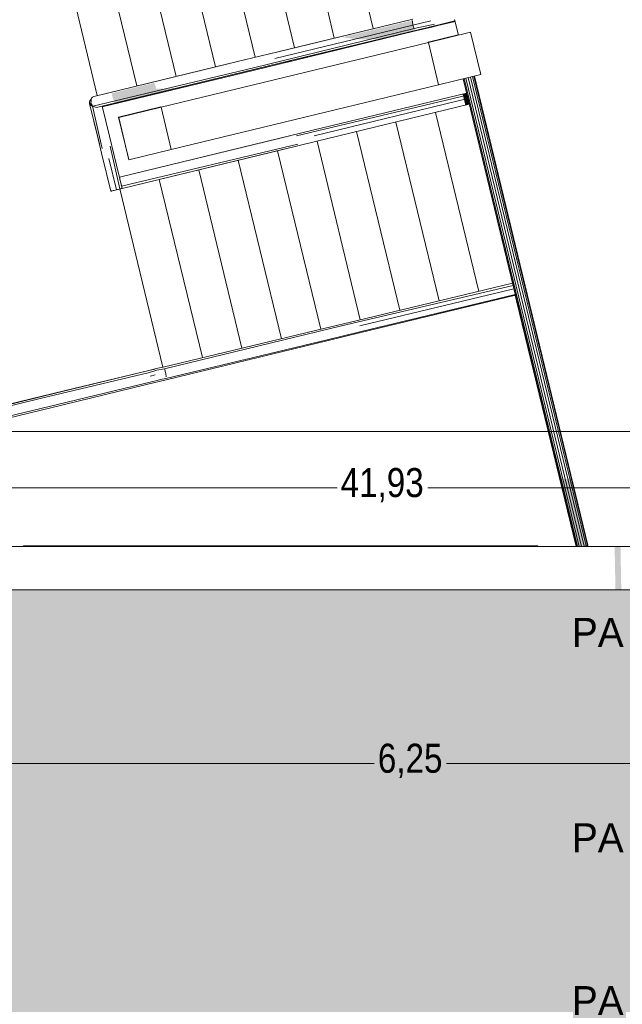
# Model space of a CAD drawing. Header units: millimetres. Extents: x 52659 to 1698020, y -10054 to 104697.
# Tile 306 of 363: x 321036 to 325194, y 36941 to 43733. Entities that reach past the tile are written whole.
import ezdxf

# ---------------------------------------------------------------- set-up
doc = ezdxf.new("R2010")
doc.units = ezdxf.units.MM
doc.header["$MEASUREMENT"] = 0
for name, color, linetype in [('05-02 Cotation 200ème 100ème.Cotations', 7, 'Continuous'), ('06-02 Texte 200ème 100ème.Texte', 7, 'Continuous'), ('08-01 hachures', 7, 'Continuous'), ('A-FLOR-____-OTLN.Modèle IFC', 7, 'Continuous'), ('A-FLOR-HRAL-OTLN.Modèle IFC', 7, 'Continuous'), ('A-GLAZ-____-OTLN.Modèle IFC', 7, 'Continuous'), ('A-ROOF-____-OTLN.Modèle IFC', 7, 'Continuous'), ('S-BEAM-____-OTLN.Modèle IFC', 7, 'Continuous'), ('S-COLS-____-OTLN.Modèle IFC', 7, 'Continuous'), ('S-STRS-____-OTLN.Modèle IFC', 7, 'Continuous')]:
    doc.layers.add(name, color=color, linetype=linetype)
doc.styles.add('STYLE_GENERE_2', font='txt')
doc.styles.add('STYLE_GENERE_3', font='ARIALN.TTF')
doc.dimstyles.new('STYLE_GENERE__5', dxfattribs={"dimtxt": 200, "dimasz": 95, "dimexe": 0.18, "dimexo": 100, "dimgap": 0, "dimtad": 0, "dimtih": 1, "dimtoh": 1, "dimlfac": 0.001, "dimzin": 0, "dimdsep": 46, "dimtxsty": 'STYLE_GENERE_3', "dimblk": 'ARROWHEAD_6', "dimblk1": 'ARROWHEAD_6', "dimblk2": 'ARROWHEAD_6', "dimcen": 0.09, "dimclrd": 7, "dimclre": 7, "dimclrt": 7, "dimazin": 0, "dimtfac": 1, "dimtdec": 4, "dimtmove": 0, "dimatfit": 3, "dimfxl": 1, "dimtolj": 1, "dimtzin": 0, "dimarcsym": 0})

# ---------------------------------------------------------------- blocks, each defined once
blk = doc.blocks.new('*D833', base_point=(261781.6, 40089))
at = {"layer": '05-02 Cotation 200ème 100ème.Cotations', "color": 7, "linetype": 'Continuous', "lineweight": 25, "transparency": 16777216}
for p, q in [((302621.6, 40552.6), (302521.6, 40452.6)), ((344455.5, 40452.6), (344555.5, 40552.6))]:
    blk.add_line(p, q, dxfattribs=at)
at = {"layer": '05-02 Cotation 200ème 100ème.Cotations', "color": 7, "linetype": 'Continuous', "lineweight": 13, "transparency": 16777216}
for p, q in [((302571.6, 40408.8), (302571.6, 40596.3)), ((344505.5, 40408.8), (344505.5, 40596.3)), ((302571.6, 40502.6), (323225.6, 40502.6)), ((323851.4, 40502.6), (344505.5, 40502.6)), ((344505.5, 40502.6), (344580.5, 40502.6))]:
    blk.add_line(p, q, dxfattribs=at)
at = {"layer": '05-02 Cotation 200ème 100ème.Cotations', "color": 7, "lineweight": 9, "transparency": 16777216, "insert": (323250.5, 40402.6), "char_height": 200, "attachment_point": 7, "style": 'STYLE_GENERE_3'}
blk.add_mtext('\\A1;41,93', dxfattribs=at)
blk = doc.blocks.new('ARROWHEAD_6')
at = {"color": 0, "linetype": 'Continuous', "lineweight": 0}
for p, q in [((0, 0), (-1, 0)), ((-0.5, -0.5), (0.5, 0.5))]:
    blk.add_line(p, q, dxfattribs=at)
blk = doc.blocks.new('*D834', base_point=(261781.6, 40089))
at = {"layer": '05-02 Cotation 200ème 100ème.Cotations', "color": 7, "linetype": 'Continuous', "lineweight": 13, "transparency": 16777216}
for p, q in [((261771.6, 40798.8), (261771.6, 40986.3)), ((344505.5, 40798.8), (344505.5, 40986.3)), ((261696.6, 40892.5), (261771.6, 40892.5)), ((261771.6, 40892.5), (302825.6, 40892.5)), ((303451.4, 40892.5), (344505.5, 40892.5)), ((344505.5, 40892.5), (344580.5, 40892.5))]:
    blk.add_line(p, q, dxfattribs=at)
at = {"layer": '05-02 Cotation 200ème 100ème.Cotations', "color": 7, "linetype": 'Continuous', "lineweight": 25, "transparency": 16777216}
for p, q in [((261821.6, 40942.5), (261721.6, 40842.5)), ((344455.5, 40842.5), (344555.5, 40942.5))]:
    blk.add_line(p, q, dxfattribs=at)
at = {"layer": '05-02 Cotation 200ème 100ème.Cotations', "color": 7, "lineweight": 9, "transparency": 16777216, "insert": (302850.5, 40792.5), "char_height": 200, "attachment_point": 7, "style": 'STYLE_GENERE_3'}
blk.add_mtext('\\A1;82,73', dxfattribs=at)
blk = doc.blocks.new('*D887', base_point=(261781.6, 40089))
at = {"layer": '05-02 Cotation 200ème 100ème.Cotations', "color": 7, "linetype": 'Continuous', "lineweight": 25, "transparency": 16777216}
for p, q in [((320656.7, 38651), (320556.7, 38551)), ((326906.1, 38651), (326806.1, 38551))]:
    blk.add_line(p, q, dxfattribs=at)
at = {"layer": '05-02 Cotation 200ème 100ème.Cotations', "color": 7, "linetype": 'Continuous', "lineweight": 13, "transparency": 16777216}
for p, q in [((320606.7, 38507.3), (320606.7, 38694.8)), ((326856.1, 38507.3), (326856.1, 38694.8)), ((320606.7, 38601), (323482.6, 38601)), ((323980.3, 38601), (326856.1, 38601))]:
    blk.add_line(p, q, dxfattribs=at)
at = {"layer": '05-02 Cotation 200ème 100ème.Cotations', "color": 7, "lineweight": 9, "transparency": 16777216, "insert": (323507.4, 38501), "char_height": 200, "attachment_point": 7, "style": 'STYLE_GENERE_3'}
blk.add_mtext('\\A1;6,25', dxfattribs=at)

msp = doc.modelspace()

# ---------------------------------------------------------------- hatches: boundary and pattern name
at = {"layer": '08-01 hachures', "linetype": 'Continuous', "lineweight": 0, "true_color": 0x5d5d5d}
h = msp.add_hatch(dxfattribs=at)
h.set_pattern_fill('CROSS_225_29_0002', color=251, style=0, pattern_type=2)
h.set_pattern_definition([(360, (261781.56, 40089.01), (127, 127), [63.5, -190.5]), (89.99998, (261813.31, 40057.26), (-126.99996, 127.00004), [63.5, -190.5])])
h.paths.add_polyline_path([(302862.313, 39808.256), (302871.556, 26184.777), (320606.616, 26229.221), (320616.616, 33248.917), (326696.374, 33248.917), (326696.374, 34331.101), (325196.616, 34331.101), (325196.616, 35666.686), (326696.316, 35666.686), (326696.616, 39799.012), (320352.875, 39799.012)])
h.paths.add_polyline_path([(310915.317, 32856.94), (309565.317, 32856.94), (309565.317, 34192.524), (310915.317, 34192.524)], flags=0)
h.paths.add_polyline_path([(312493.363, 32856.94), (312493.363, 34241.99), (313893.363, 34241.99), (313893.363, 32856.94)], flags=0)
h.paths.add_polyline_path([(314245.227, 30827.306), (313380.12, 30827.306), (313380.12, 31701.424), (314245.227, 31701.424)], flags=0)
h.paths.add_polyline_path([(315615.317, 32856.94), (315615.317, 34192.524), (316965.317, 34192.524), (316965.317, 32856.94)], flags=0)
h.paths.add_polyline_path([(318540.546, 34241.99), (319940.546, 34241.99), (319940.546, 32856.94), (318540.546, 32856.94)], flags=0)
at = {"layer": 'A-FLOR-HRAL-OTLN.Modèle IFC', "linetype": 'Continuous', "lineweight": 0, "true_color": 0xbfbfbf}
for points in [[(322638.826, 43461.774), (323746.717, 43731.907), (322906.73, 43529.843)], [(323266.197, 43612.2), (323269.994, 43610.672), (323745.133, 43727.035)], [(323269.994, 43610.672), (323282.009, 43608.927), (323746.185, 43719.245), (323745.133, 43727.035)], [(323282.009, 43608.927), (323288.639, 43607.479), (323746.185, 43719.245)], [(323288.639, 43607.479), (323301.074, 43605.685), (323747.236, 43711.456), (323746.185, 43719.245)], [(323301.074, 43605.685), (323309.561, 43604.468), (323747.236, 43711.456)], [(323309.561, 43604.468), (323322.352, 43602.622), (323748.288, 43703.666), (323747.236, 43711.456)], [(323322.352, 43602.622), (323336.551, 43601.383), (323748.288, 43703.666)], [(323336.551, 43601.383), (323350.576, 43599.334), (323749.339, 43695.876), (323748.288, 43703.666)], [(323350.576, 43599.334), (323369.235, 43598.789), (323751.872, 43688.044), (323749.339, 43695.876)], [(323369.235, 43598.789), (323379.545, 43598.278), (323751.872, 43688.044)], [(323379.545, 43598.278), (323387.619, 43597.975), (323751.872, 43688.044)], [(323387.619, 43597.975), (323398.675, 43597.659), (323753.187, 43683.978), (323751.872, 43688.044)], [(323398.675, 43597.659), (323407.759, 43597.512), (323753.187, 43683.978)], [(323407.759, 43597.512), (323440.715, 43596.563), (323757.035, 43672.079), (323753.187, 43683.978)], [(323824.891, 43673.012), (323825.23, 43671.713), (323890.406, 43686.721), (323839.753, 43676.61)], [(323825.23, 43671.713), (323825.51, 43670.641), (323889.33, 43684.127), (323890.406, 43686.721)], [(323825.992, 43668.792), (323889.33, 43684.127), (323825.51, 43670.641)], [(323888.323, 43688.369), (323839.753, 43676.61), (323890.406, 43686.721), (323896.822, 43690.427)], [(323440.715, 43596.563), (323449.363, 43596.637), (323757.035, 43672.079)], [(323449.363, 43596.637), (323466.447, 43597.934), (323759.589, 43668.775), (323757.035, 43672.079)], [(323466.447, 43597.934), (323473.749, 43598.217), (323759.589, 43668.775)], [(323473.749, 43598.217), (323491.248, 43599.561), (323762.143, 43665.471), (323759.589, 43668.775)], [(323491.248, 43599.561), (323496.859, 43599.989), (323762.143, 43665.471)], [(323496.859, 43599.989), (323514.352, 43601.332), (323764.634, 43662.249), (323762.143, 43665.471)], [(323514.352, 43601.332), (323519.514, 43602.164), (323764.634, 43662.249)], [(323519.514, 43602.164), (323537.998, 43603.554), (323767.125, 43659.027), (323764.634, 43662.249)], [(323094.274, 43496.126), (323086.616, 43494.236), (323091.244, 43493.865), (323267.052, 43536.651), (323263.021, 43536.98)], [(323091.244, 43493.865), (323098.394, 43494.433), (323272.311, 43537.064), (323267.052, 43536.651)], [(323272.311, 43537.064), (323098.394, 43494.433), (323103.945, 43493.981), (323279.449, 43536.471)], [(322970.998, 43466.28), (322972.761, 43466.137), (323020.916, 43478.022), (323019.852, 43478.108)], [(323020.916, 43478.022), (322972.761, 43466.137), (322976.184, 43465.863), (323024.849, 43477.707)], [(322976.184, 43465.863), (322984.554, 43466.528), (323032.703, 43478.33), (323024.849, 43477.707)], [(322984.554, 43466.528), (322989.042, 43466.162), (323037.641, 43477.928), (323032.703, 43478.33)], [(323086.505, 43494.245), (323086.616, 43494.236), (323094.274, 43496.126)], [(321539.039, 43197.417), (322638.826, 43461.774), (322382.15, 43402.847)], [(322503.58, 43348.629), (322762.123, 43412.005), (322751.37, 43411.15), (322649.394, 43386.333)], [(322762.123, 43412.005), (322503.58, 43348.629), (322764.536, 43411.808)], [(322649.394, 43386.333), (322750.302, 43411.236), (322745.311, 43411.64), (322649.672, 43388.485)], [(322750.302, 43411.236), (322649.394, 43386.333), (322751.37, 43411.15)], [(322904.345, 43450.143), (322855.491, 43438.315), (322858.906, 43438.039), (322907.061, 43449.923)], [(322907.061, 43449.923), (322858.906, 43438.039), (322861.124, 43437.861), (322909.789, 43449.705)], [(322909.789, 43449.705), (322861.124, 43437.861), (322870.713, 43438.623), (322918.862, 43450.425)], [(322918.863, 43450.425), (322870.713, 43438.623), (322874.14, 43438.344), (322922.738, 43450.11)], [(321604.958, 43134.882), (322433.487, 43334.352), (322428.927, 43334.032), (322222.052, 43284.956), (321604.804, 43135.517)], [(321604.986, 43134.765), (322457.472, 43337.656), (322433.487, 43334.352), (321604.958, 43134.882)], [(321605.83, 43131.279), (322458.582, 43337.735), (322457.472, 43337.656), (321604.986, 43134.765)], [(322222.055, 43284.957), (322428.927, 43334.032), (322423.098, 43333.631)], [(322473.394, 43345.808), (322477.206, 43345.485), (322649.394, 43386.333), (322649.672, 43388.485)], [(322649.394, 43386.333), (322477.206, 43345.485), (322479.087, 43345.331)], [(322479.087, 43345.331), (322492.037, 43345.882), (322503.58, 43348.629), (322649.394, 43386.333)], [(322492.037, 43345.882), (322492.183, 43345.87), (322503.58, 43348.629)], [(321670.322, 43225.037), (321670.498, 43224.362), (321967.47, 43295.424), (321966.919, 43297.536)], [(321670.498, 43224.362), (321672.234, 43217.711), (321968.671, 43290.822), (321967.47, 43295.424)], [(321672.234, 43217.711), (321672.467, 43216.819), (321969.389, 43288.07), (321968.671, 43290.822)], [(321672.467, 43216.819), (321674.197, 43210.192), (321970.583, 43283.497), (321969.389, 43288.07)], [(321674.197, 43210.192), (321674.463, 43209.172), (321971.393, 43280.394), (321970.583, 43283.497)], [(321971.393, 43280.394), (321674.463, 43209.172), (321676.161, 43202.666), (321972.566, 43275.902)], [(321676.161, 43202.666), (321676.65, 43200.795), (321974.032, 43270.284), (321972.566, 43275.902)], [(321676.65, 43200.795), (321678.301, 43194.467), (321975.068, 43266.316), (321974.032, 43270.284)], [(321678.301, 43194.467), (321678.566, 43193.453), (321975.853, 43263.309), (321975.068, 43266.316)], [(321678.566, 43193.453), (321680.331, 43186.693), (321977.009, 43258.88), (321975.853, 43263.309)], [(321680.331, 43186.693), (321680.581, 43185.733), (321983.516, 43257.368), (321977.346, 43257.59), (321977.009, 43258.88)], [(321983.516, 43257.368), (321680.581, 43185.733), (321682.365, 43178.901), (322001.213, 43256.838)], [(321682.612, 43177.953), (322013.841, 43256.648), (322001.213, 43256.838), (321682.365, 43178.901)], [(322013.841, 43256.648), (321682.612, 43177.953), (321684.481, 43170.793), (322032.022, 43256.11)], [(321684.481, 43170.793), (321684.711, 43169.911), (322045.857, 43256.231), (322032.022, 43256.11)], [(322045.858, 43256.231), (321684.711, 43169.911), (321685.539, 43166.741), (322058.422, 43257.168)], [(321685.717, 43166.058), (322071.711, 43257.655), (322058.422, 43257.168), (321685.539, 43166.741)], [(322071.711, 43257.655), (321685.717, 43166.058), (321686.546, 43162.881), (322083.848, 43258.552)], [(321686.546, 43162.881), (321686.664, 43162.431), (322095.394, 43259.393), (322083.848, 43258.552)], [(322095.394, 43259.393), (321686.664, 43162.431), (321687.497, 43159.238), (322107.112, 43260.259)], [(321687.497, 43159.238), (321687.585, 43158.903), (322122.521, 43262.408), (322107.112, 43260.259)], [(322122.521, 43262.408), (321687.585, 43158.903), (321688.406, 43155.758), (322131.802, 43263.106)], [(324074.166, 43215.993), (322822.782, 42913.026), (324120.142, 43223.361), (324119.281, 43226.916), (324092.102, 43220.335), (324092.305, 43219.551)], [(324093.029, 43216.778), (324093.919, 43213.347), (324121.01, 43219.774), (324120.155, 43223.307)], [(324093.919, 43213.348), (324093.978, 43213.122), (324121.042, 43219.641), (324121.01, 43219.774)], [(324093.978, 43213.121), (324094.873, 43209.671), (324121.901, 43216.096), (324121.042, 43219.641)], [(324094.873, 43209.671), (324094.947, 43209.38), (324121.942, 43215.925), (324121.901, 43216.096)], [(324094.947, 43209.38), (324095.842, 43205.931), (324122.8, 43212.381), (324121.942, 43215.925)], [(324095.842, 43205.931), (324095.931, 43205.572), (324122.851, 43212.17), (324122.8, 43212.381)], [(324095.931, 43205.572), (324098.74, 43194.11), (324125.693, 43200.432), (324122.851, 43212.17)], [(324098.74, 43194.11), (324098.834, 43193.729), (324125.747, 43200.208), (324125.693, 43200.432)], [(324098.834, 43193.729), (324099.881, 43189.454), (324126.806, 43195.835), (324125.747, 43200.208)], [(324099.881, 43189.453), (324099.966, 43189.105), (324126.856, 43195.63), (324126.806, 43195.835)], [(324099.967, 43189.105), (324100.068, 43188.687), (324126.915, 43195.384), (324126.856, 43195.63)], [(324100.068, 43188.687), (324101.821, 43181.533), (324128.694, 43188.039), (324126.915, 43195.384)], [(324103.544, 43174.299), (324130.48, 43180.658), (324128.694, 43188.039), (324101.821, 43181.533)], [(324103.544, 43174.299), (324103.707, 43173.62), (324130.577, 43180.259), (324130.48, 43180.658)], [(324103.707, 43173.62), (324105.412, 43166.46), (324132.353, 43172.922), (324130.577, 43180.259)], [(324105.412, 43166.46), (324105.513, 43166.032), (324132.414, 43172.672), (324132.353, 43172.922)], [(324105.513, 43166.032), (324107.228, 43158.832), (324134.196, 43165.311), (324132.414, 43172.672)], [(324107.228, 43158.832), (324107.314, 43158.465), (324134.248, 43165.095), (324134.196, 43165.311)], [(324107.314, 43158.465), (324109.028, 43151.267), (324136.03, 43157.736), (324134.248, 43165.095)], [(324109.028, 43151.267), (324109.095, 43150.978), (324136.071, 43157.567), (324136.03, 43157.735)], [(324109.095, 43150.978), (324109.976, 43146.943), (324137.065, 43153.459), (324136.071, 43157.567)], [(324109.976, 43146.943), (324110.017, 43146.757), (324137.092, 43153.351), (324137.065, 43153.459)], [(324110.017, 43146.757), (324110.346, 43145.252), (324137.462, 43151.821), (324137.092, 43153.351)], [(324110.346, 43145.252), (324110.366, 43145.158), (324137.475, 43151.766), (324137.462, 43151.821)], [(324110.366, 43145.158), (324110.376, 43145.1), (324137.484, 43151.732), (324137.475, 43151.766)], [(324110.376, 43145.1), (324110.926, 43142.582), (324138.106, 43149.162), (324137.484, 43151.732)], [(321724.745, 42642.696), (322934.109, 42933.721), (322855.792, 42918.401)], [(321730.693, 42615.539), (321731.286, 42615.682), (321730.921, 42617.188), (321730.329, 42617.044)], [(324876.563, 40099.012), (324877.463, 40099.012), (324762.052, 40575.706), (324760.415, 40578.753)], [(324877.462, 40099.012), (324884.423, 40099.012), (324770.361, 40570.14), (324762.052, 40575.706)], [(324884.423, 40099.012), (324897.141, 40099.012), (324784.066, 40566.063), (324770.361, 40570.14)], [(324897.141, 40099.012), (324913.417, 40099.012), (324800.797, 40564.18), (324784.066, 40566.063)], [(324913.417, 40099.012), (324921.933, 40099.012), (324929.966, 40100.957), (324817.663, 40564.817), (324800.797, 40564.18)], [(324929.966, 40100.957), (324943.966, 40104.346), (324831.746, 40567.863), (324817.663, 40564.817)], [(324943.966, 40104.347), (324953.468, 40106.647), (324840.611, 40572.793), (324831.746, 40567.863)], [(324953.468, 40106.647), (324956.829, 40107.461), (324842.727, 40578.753), (324840.611, 40572.793)]]:
    msp.add_hatch(color=9, dxfattribs=at).paths.add_polyline_path(points)
at = {"layer": 'A-ROOF-____-OTLN.Modèle IFC', "linetype": 'Continuous', "lineweight": 0, "true_color": 0xbfbfbf}
msp.add_hatch(color=9, dxfattribs=at).paths.add_polyline_path([(325144.427, 39936.402), (325146.994, 39799.012), (325187.188, 39799.012), (325185.048, 39917.048), (325181.639, 40099.012), (325141.363, 40099.012)])
h = msp.add_hatch(color=9, dxfattribs=at)
h.paths.add_polyline_path([(325098.195, 37632.649), (325099.504, 37630.926), (325102.111, 37630.592), (325154.877, 37630.59), (325233.531, 37329.266), (325233.148, 37308.886), (325253.368, 37231.424), (325284.03, 37231.424), (325284.03, 37466.482), (325284.133, 37466.482), (325284.304, 37746.039), (325284.133, 38026.003), (325284.282, 38266.555), (325284.149, 38415.212), (325284.306, 38590.175), (325284.371, 38743.199), (325284.22, 38945.564), (325284.14, 39098.662), (325284.301, 39301.371), (325284.15, 39482.717), (325284.282, 39640.204), (325284.183, 39799.012), (325249.178, 39799.012), (325251.182, 38268.952), (325250.637, 38239.968), (325158.89, 38591.449), (325156.351, 38591.449), (325157.665, 38663.736), (325157.508, 38891.568), (325157.139, 39158.39), (325156.767, 39368.343), (325156.589, 39593.413), (325156.174, 39799.012), (325116.043, 39799.012), (325116.313, 39587.08), (325116.588, 39385.967), (325116.91, 39146.792), (325117.161, 38940.394), (325117.665, 38663.736), (325112.62, 38403.755), (325107.906, 38144.259), (325107.824, 38144.133), (325107.758, 38141.774), (325104.688, 37985.912), (325101.449, 37811.866)])
h.paths.add_polyline_path([(325144.062, 37672.022), (325138.936, 37672.021), (325139.291, 37690.296)], flags=0)
h.paths.add_polyline_path([(325144.392, 37828.052), (325141.971, 37828.052), (325142.184, 37838.989), (325145.275, 38001.432), (325147.714, 38139.291), (325147.795, 38139.416), (325147.861, 38141.774), (325152.902, 38401.566), (325153.845, 38453.481), (325247.881, 38093.233), (325239.969, 37672.028), (325185.119, 37672.024)], flags=0)
h.paths.add_polyline_path([(325236.287, 37476.001), (325195.936, 37630.588), (325239.191, 37630.586)], flags=0)

# ---------------------------------------------------------------- linework, layer by layer
at = {"layer": '08-01 hachures', "color": 255, "linetype": 'Continuous', "lineweight": 0, "flags": 128}
msp.add_lwpolyline([(302862.313, 39808.256), (302871.556, 26184.777), (320606.616, 26229.221), (320616.616, 33248.917), (326696.374, 33248.917), (326696.374, 34331.101), (325196.616, 34331.101), (325196.616, 35666.686), (326696.316, 35666.686), (326696.616, 39799.012), (320352.875, 39799.012)], close=True, dxfattribs=at)
at = {"layer": 'A-FLOR-____-OTLN.Modèle IFC', "color": 7, "linetype": 'Continuous', "lineweight": 9}
msp.add_line((324039.243, 43724.908), (324063.375, 43625.233), dxfattribs=at)
at = {"layer": 'A-FLOR-HRAL-OTLN.Modèle IFC', "color": 7, "linetype": 'Continuous', "lineweight": 18}
for p, q in [((323749.339, 43695.876), (322796.758, 43465.251)), ((322816.502, 43511.187), (323748.3, 43736.78)), ((323746.185, 43719.245), (323745.133, 43727.035)), ((323747.236, 43711.456), (323746.185, 43719.245)), ((323748.288, 43703.666), (323747.236, 43711.456)), ((323749.339, 43695.876), (323748.288, 43703.666)), ((323872.388, 43725.667), (323749.339, 43695.876)), ((323751.255, 43689.953), (323749.339, 43695.876)), ((323751.872, 43688.044), (323751.255, 43689.953)), ((323753.187, 43683.978), (323751.872, 43688.044)), ((323757.035, 43672.079), (323753.187, 43683.978)), ((323757.035, 43672.079), (323897.982, 43702.762)), ((323888.323, 43688.369), (323767.125, 43659.027)), ((323889.33, 43684.127), (323768.132, 43654.784)), ((323919.943, 43696.025), (323888.323, 43688.369)), ((323920.993, 43691.793), (323889.33, 43684.127)), ((324039.263, 43724.913), (323919.943, 43696.025)), ((324040.269, 43720.67), (323920.993, 43691.793)), ((324037.209, 43733.394), (324038.236, 43729.153)), ((324038.236, 43729.153), (324039.263, 43724.913)), ((322650.247, 43400.69), (323757.035, 43672.079)), ((323768.132, 43654.784), (322825.555, 43426.581)), ((323767.125, 43659.027), (322829.32, 43431.979)), ((322472.923, 43428.005), (322816.502, 43511.187)), ((322650.247, 43400.69), (321539.587, 43135.223)), ((321547.102, 43203.859), (322472.923, 43428.005)), ((322829.32, 43431.979), (322497.726, 43351.698)), ((322825.555, 43426.581), (322503.58, 43348.629)), ((322497.726, 43351.698), (321565.927, 43126.105)), ((322503.58, 43348.629), (321605.83, 43131.279)), ((324130.496, 43332.817), (324913.417, 40099.012)), ((324146.573, 43336.709), (324929.966, 40100.957)), ((324160.573, 43340.098), (324943.966, 40104.347)), ((324170.075, 43342.399), (324953.468, 40106.647)), ((324173.436, 43343.213), (324956.829, 40107.461)), ((324095.683, 43324.388), (324876.563, 40099.012)), ((324096.532, 43324.594), (324877.462, 40099.012)), ((324103.107, 43326.186), (324884.423, 40099.012)), ((324115.121, 43329.094), (324897.141, 40099.012)), ((321530.976, 43190.976), (321539.039, 43197.417)), ((321539.039, 43197.417), (321541.77, 43199.598)), ((321541.77, 43199.598), (321547.102, 43203.859)), ((324122.8, 43212.381), (322944.982, 42930.569)), ((323058.523, 42970.101), (324119.281, 43226.916)), ((321520.477, 43173.741), (321517.534, 43165.954)), ((321517.534, 43165.954), (321517.638, 43155.57)), ((321519.678, 43165.686), (321517.638, 43155.57)), ((321517.638, 43155.57), (321522.677, 43150.756)), ((321517.638, 43155.57), (321522.088, 43146.547)), ((321576.771, 42911.325), (321517.638, 43155.57)), ((321517.638, 43155.57), (321585.66, 42877.209)), ((321521.718, 43175.803), (321519.678, 43165.686)), ((321520.477, 43173.741), (321521.718, 43175.803)), ((321528.652, 43180.387), (321521.718, 43175.803)), ((321521.718, 43175.803), (321524.222, 43179.171)), ((321530.521, 43139.444), (321522.088, 43146.547)), ((321522.677, 43150.756), (321527.716, 43145.943)), ((321526.756, 43181.91), (321524.222, 43179.171)), ((321526.756, 43181.91), (321530.175, 43184.919)), ((321527.357, 43157.923), (321528.255, 43166.12)), ((321531.382, 43150.451), (321527.357, 43157.923)), ((321527.716, 43145.943), (321532.755, 43141.13)), ((321528.255, 43166.12), (321529.152, 43174.318)), ((321529.908, 43181.217), (321528.652, 43180.387)), ((321529.152, 43174.318), (321529.908, 43181.217)), ((321529.908, 43181.217), (321530.064, 43182.647)), ((321530.064, 43182.647), (321530.976, 43190.976)), ((321532.755, 43141.13), (321530.521, 43139.444)), ((321535.039, 43138.949), (321530.521, 43139.444)), ((321535.408, 43142.98), (321531.382, 43150.451)), ((321532.755, 43141.13), (321537.794, 43136.317)), ((321539.01, 43136.294), (321535.408, 43142.98)), ((321537.794, 43136.317), (321539.01, 43136.294)), ((321537.794, 43136.317), (321605.135, 42843.955)), ((321539.587, 43135.223), (321539.01, 43136.294)), ((321546.172, 43132.944), (321539.587, 43135.223)), ((321552.757, 43130.664), (321546.172, 43132.944)), ((321559.342, 43128.385), (321552.757, 43130.664)), ((321604.804, 43135.517), (321654.524, 42930.149)), ((323067.933, 42931.223), (324128.693, 43188.039)), ((324138.106, 43149.162), (323077.343, 42892.346)), ((321565.927, 43126.105), (321559.342, 43128.385)), ((321654.524, 42930.149), (321685.043, 42804.093)), ((322822.782, 42913.027), (323058.523, 42970.101)), ((321603.075, 42802.678), (321576.771, 42911.325)), ((321659.597, 42859.584), (321727.457, 42564.904)), ((321723.718, 42646.937), (322822.782, 42913.027)), ((321738.999, 42583.821), (322956.062, 42875.049)), ((323077.343, 42892.346), (322841.607, 42835.273)), ((321664.341, 42549.624), (321603.075, 42802.678)), ((321685.043, 42804.093), (321742.094, 42568.448)), ((321742.543, 42569.184), (322858.515, 42840.025)), ((322841.607, 42835.273), (321742.543, 42569.184)), ((321651.144, 42774.123), (321703.217, 42559.036)), ((321724.745, 42642.697), (321723.718, 42646.937)), ((321725.752, 42638.454), (321724.725, 42642.695)), ((321725.772, 42638.456), (321724.745, 42642.697)), ((321726.779, 42634.213), (321725.752, 42638.454)), ((321727.612, 42630.857), (321725.772, 42638.456)), ((321727.278, 42632.151), (321726.779, 42634.213)), ((321729.451, 42623.258), (321727.612, 42630.857)), ((321731.291, 42615.659), (321729.451, 42623.258)), ((321730.921, 42617.188), (321730.329, 42617.044)), ((321733.131, 42608.061), (321731.291, 42615.659)), ((321736.065, 42595.941), (321733.131, 42608.061)), ((321735.627, 42597.749), (321735.035, 42597.606)), ((321738.999, 42583.821), (321736.065, 42595.941)), ((321667.186, 42550.313), (321664.341, 42549.624)), ((321668.581, 42550.65), (321667.186, 42550.313)), ((321672.822, 42551.677), (321668.581, 42550.65)), ((321680.421, 42553.517), (321672.822, 42551.677)), ((321688.02, 42555.357), (321680.421, 42553.517)), ((321695.619, 42557.196), (321688.02, 42555.357)), ((321703.217, 42559.036), (321695.619, 42557.196)), ((321711.553, 42561.054), (321703.217, 42559.036)), ((321715.337, 42561.97), (321711.553, 42561.054)), ((321727.457, 42564.904), (321715.337, 42561.97)), ((321731.116, 42565.79), (321727.457, 42564.904)), ((321734.775, 42566.676), (321731.116, 42565.79)), ((321738.435, 42567.562), (321734.775, 42566.676)), ((321742.094, 42568.448), (321738.435, 42567.562)), ((321739.885, 42580.162), (321738.999, 42583.821)), ((321740.771, 42576.502), (321739.885, 42580.162)), ((321741.657, 42572.843), (321740.771, 42576.502)), ((321742.543, 42569.184), (321741.657, 42572.843)), ((323366.922, 41658.089), (324437.023, 41914.506)), ((323257.227, 41619.769), (324440.542, 41899.971)), ((323382.333, 41620.65), (324446.435, 41875.629)), ((324456.895, 41832.424), (323379.837, 41571.663)), ((324455.847, 41836.752), (323383.276, 41579.744)), ((324465.266, 41792.668), (324455.711, 41832.137)), ((324466.116, 41792.874), (324465.266, 41792.668)), ((324465.266, 41792.668), (324875.309, 40099.012)), ((324466.451, 41792.955), (324466.116, 41792.874)), ((324466.116, 41792.874), (324876.209, 40099.012)), ((323135.724, 41602.69), (323366.922, 41658.089)), ((322024.862, 41336.507), (323135.724, 41602.69)), ((322034.921, 41323.43), (323257.227, 41619.769)), ((323383.276, 41579.744), (323156.659, 41525.442)), ((323379.837, 41571.663), (323163.614, 41519.314)), ((323156.659, 41525.442), (322043.504, 41258.709)), ((323163.614, 41519.314), (322045.939, 41248.719)), ((321176.905, 41119.377), (321931.102, 41298.553)), ((321309.911, 41162.956), (321927.593, 41313.199)), ((321352.652, 41174.003), (321927.593, 41313.199)), ((321927.593, 41313.199), (321988.622, 41327.823)), ((321927.593, 41313.199), (321971.46, 41323.09)), ((321982.266, 41314.106), (321931.102, 41298.553)), ((321982.266, 41314.106), (322034.921, 41323.43)), ((321988.622, 41327.823), (321990.218, 41328.205)), ((321990.218, 41328.205), (322024.862, 41336.507)), ((322034.921, 41323.43), (322038.741, 41311.523)), ((322038.741, 41311.523), (322040.161, 41307.095)), ((322040.161, 41307.095), (322040.651, 41305.569)), ((322040.651, 41305.569), (322042.56, 41299.615)), ((322042.56, 41299.615), (322043.532, 41292.286)), ((321946.235, 41235.401), (321364.058, 41094.453)), ((321960.238, 41227.97), (321909.87, 41215.776)), ((321936.914, 41274.3), (321970.081, 41282.248)), ((321984.003, 41244.451), (321946.235, 41235.401)), ((321998.226, 41237.167), (321960.238, 41227.97)), ((322007.264, 41250.025), (321984.003, 41244.451)), ((322045.939, 41248.719), (321998.226, 41237.167)), ((322043.504, 41258.709), (322007.264, 41250.025)), ((322043.532, 41292.286), (322043.594, 41291.823)), ((322043.594, 41291.823), (322044.627, 41284.031)), ((322044.627, 41284.031), (322045.66, 41276.239)), ((322045.66, 41276.239), (322046.693, 41268.447)), ((322049.021, 41260.031), (322049.225, 41258.493)), ((320435.364, 40951.923), (321309.911, 41162.956)), ((321181.479, 41132.561), (321352.652, 41174.003)), ((321909.87, 41215.776), (321334.936, 41076.581)), ((321176.905, 41119.377), (320424.27, 40933.741)), ((320435.364, 40951.923), (321181.479, 41132.561)), ((321364.058, 41094.453), (320951.376, 40994.541)), ((321334.936, 41076.581), (320946.478, 40982.533)), ((324929.966, 40100.957), (324921.933, 40099.012)), ((324943.966, 40104.347), (324929.966, 40100.957)), ((324938.932, 40099.012), (324942.599, 40099.9)), ((324942.599, 40099.9), (324941.658, 40103.788)), ((324953.468, 40106.647), (324943.966, 40104.347)), ((324956.829, 40107.461), (324953.468, 40106.647))]:
    msp.add_line(p, q, dxfattribs=at)
at = {"layer": 'A-GLAZ-____-OTLN.Modèle IFC', "color": 7, "linetype": 'Continuous', "lineweight": 18}
for p, q in [((321061.616, 40102.985), (321061.616, 40104.012)), ((321066.616, 40104.012), (321061.616, 40104.012)), ((321061.616, 40100.43), (321061.616, 40102.985)), ((321066.616, 40102.985), (321061.616, 40102.985)), ((321061.616, 40099.012), (321061.616, 40100.43)), ((321066.616, 40104.012), (321066.616, 40102.985)), ((324606.616, 40104.012), (321066.616, 40104.012)), ((321066.616, 40102.985), (321066.616, 40100.43)), ((321066.616, 40100.43), (321066.616, 40099.012)), ((324606.616, 40102.985), (324606.616, 40104.012)), ((324611.616, 40104.012), (324606.616, 40104.012)), ((324606.616, 40100.43), (324606.616, 40102.985)), ((324611.616, 40102.985), (324606.616, 40102.985)), ((324606.616, 40099.012), (324606.616, 40100.43)), ((324611.616, 40104.012), (324611.616, 40102.985)), ((324611.616, 40102.985), (324611.616, 40100.43)), ((324611.616, 40100.43), (324611.616, 40099.012))]:
    msp.add_line(p, q, dxfattribs=at)
at = {"layer": 'A-ROOF-____-OTLN.Modèle IFC', "color": 7, "linetype": 'Continuous', "lineweight": 18}
for p, q in [((325284.25, 40099.012), (302571.556, 40099.012)), ((325284.183, 39799.012), (302871.556, 39799.012))]:
    msp.add_line(p, q, dxfattribs=at)
at = {"layer": 'S-BEAM-____-OTLN.Modèle IFC', "color": 7, "linetype": 'Continuous', "lineweight": 9}
for p, q in [((322011.078, 43128.361), (323855.987, 43575.024)), ((323855.987, 43575.024), (323926.579, 43283.447)), ((322081.67, 42836.785), (323926.579, 43283.447)), ((322011.078, 43128.361), (322081.67, 42836.785))]:
    msp.add_line(p, q, dxfattribs=at)
at = {"layer": 'S-COLS-____-OTLN.Modèle IFC', "color": 7, "linetype": 'Continuous', "lineweight": 9}
for p, q in [((324062.656, 43628.203), (323854.772, 43577.873)), ((324147.563, 43645.616), (323855.987, 43575.024)), ((324218.156, 43354.039), (324147.563, 43645.616)), ((323854.772, 43577.873), (323855.491, 43574.904)), ((323926.579, 43283.447), (324218.156, 43354.039)), ((322009.864, 43131.211), (321718.287, 43060.619)), ((322010.583, 43128.241), (322009.864, 43131.211)), ((322011.078, 43128.361), (321719.502, 43057.769)), ((321718.287, 43060.619), (321788.879, 42769.042)), ((321719.502, 43057.769), (321790.094, 42766.193)), ((321790.094, 42766.193), (322081.67, 42836.785)), ((321788.879, 42769.042), (321789.375, 42769.162))]:
    msp.add_line(p, q, dxfattribs=at)
at = {"layer": 'S-STRS-____-OTLN.Modèle IFC', "color": 7, "linetype": 'Continuous', "lineweight": 18}
for p, q in [((323177.224, 44905.641), (323476.162, 43670.894)), ((322921.902, 44843.826), (323204.84, 43605.206)), ((322632.948, 44773.869), (322931.886, 43539.122)), ((322360.81, 44707.983), (322659.749, 43473.236)), ((322088.672, 44642.097), (322387.611, 43407.35)), ((321816.534, 44576.211), (322115.473, 43341.464)), ((321544.396, 44510.325), (321843.335, 43275.578)), ((321272.258, 44444.439), (321571.197, 43209.692)), ((324203.056, 41858.443), (323904.272, 43092.55)), ((323930.763, 41793.196), (323632.134, 43026.664)), ((323658.47, 41727.95), (323359.996, 42960.778)), ((323386.177, 41662.703), (323087.858, 42894.892)), ((323113.885, 41597.457), (322815.72, 42829.006)), ((322841.592, 41532.211), (322543.582, 42763.12)), ((322569.299, 41466.964), (322271.444, 42697.234)), ((321726.705, 42632.012), (321727.297, 42632.155)), ((322297.006, 41401.718), (321999.307, 42631.348)), ((322024.714, 41336.471), (321727.312, 42564.869))]:
    msp.add_line(p, q, dxfattribs=at)

# ---------------------------------------------------------------- texts
at = {"layer": '06-02 Texte 200ème 100ème.Texte', "color": 7, "linetype": 'Continuous', "lineweight": 9, "char_height": 200, "attachment_point": 5, "style": 'STYLE_GENERE_2'}
for insert in [(325025.078, 39506.148), (325025.078, 38089.373), (325025.078, 36966.159)]:
    msp.add_mtext('\\A1;PA', dxfattribs=dict(at, insert=insert))

# ---------------------------------------------------------------- dimensions: what is measured, and where the dimension line sits
at = {"layer": '05-02 Cotation 200ème 100ème.Cotations', "color": 7, "linetype": 'Continuous', "lineweight": 13}
for base, p1, p2, picture, middle in [((344505.481, 40892.54), (261771.556, 40099.012), (344505.481, 40099.012), '*D834', (303186.519, 40892.54)), ((344505.481, 40502.573), (302571.556, 40099.012), (344505.481, 40099.012), '*D833', (323586.519, 40502.573)), ((326856.144, 38601.011), (320606.715, 26878.223), (326856.144, 39799.012), '*D887', (323767.194, 38601.011))]:
    dim = msp.add_linear_dim(base=base, p1=p1, p2=p2, dimstyle='STYLE_GENERE__5', dxfattribs=at)
    dim.commit()
    dim.dimension.update_dxf_attribs({"geometry": picture, "text_midpoint": middle, "dimtype": 160})

doc.saveas('drawing.dxf')
